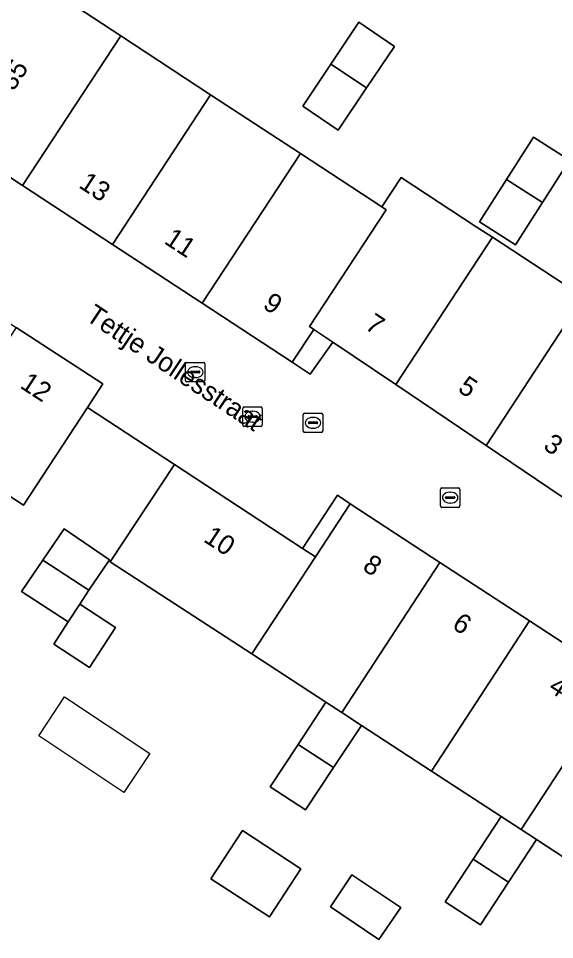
# Model space of a CAD drawing. Extents: x 159279 to 160377, y 384531 to 385888.
# Drawn here: x 159618.89 to 159646.49, y 385192.01 to 385239.48 of the extents above; entities that cross this region are included whole.
import ezdxf

# ---------------------------------------------------------------- set-up
doc = ezdxf.new("R2010")
doc.units = 0
for name, color, linetype in [('IMGEO_Erf', 7, 'Continuous'), ('IMGEO_Groenvoorziening', 7, 'Continuous'), ('IMGEO_Kolk', 7, 'Continuous'), ('IMGEO_Muur', 7, 'Continuous'), ('IMGEO_Openbare_ruimte_label', 7, 'Continuous'), ('IMGEO_Pand', 7, 'Continuous'), ('IMGEO_Pand_nummerreeks', 7, 'Continuous'), ('IMGEO_Pand_vergunning_verleend', 7, 'Continuous'), ('IMGEO_Rioolput', 7, 'Continuous'), ('IMGEO_Voetpad_open', 7, 'Continuous')]:
    doc.layers.add(name, color=color, linetype=linetype)

msp = doc.modelspace()

# ---------------------------------------------------------------- linework, layer by layer
at = {"layer": 'IMGEO_Erf'}
for points in [[(159647.111, 385266.887), (159644.099, 385262.292), (159641.088, 385257.698), (159638.076, 385253.104), (159635.065, 385248.509), (159632.053, 385243.915), (159624.382, 385248.977), (159623.674, 385247.909), (159619.542, 385241.615), (159624.157, 385238.586), (159628.785, 385235.549), (159633.414, 385232.511), (159637.601, 385229.763), (159638.602, 385231.279), (159642.462, 385228.747), (159643.294, 385228.201), (159647.987, 385225.124)], [(159649.388, 385194.664), (159645.567, 385197.158), (159644.122, 385194.958), (159642.678, 385192.761), (159640.858, 385193.959), (159642.3, 385196.155), (159643.741, 385198.35), (159640.151, 385200.693), (159636.544, 385203.047), (159635.11, 385200.868), (159633.675, 385198.688), (159631.855, 385199.886), (159633.29, 385202.065), (159634.721, 385204.237), (159630.899, 385206.732), (159623.621, 385211.482), (159626.926, 385216.485), (159622.443, 385219.423), (159619.159, 385214.394), (159614.674, 385217.321)]]:
    msp.add_lwpolyline(points, dxfattribs=at)
for points in [[(159633.538, 385234.96), (159634.977, 385237.121), (159636.415, 385239.281), (159638.259, 385238.03), (159636.816, 385235.895), (159635.351, 385233.727)], [(159642.623, 385229), (159644.011, 385231.181), (159645.398, 385233.361), (159647.257, 385232.178), (159645.868, 385229.999), (159644.479, 385227.819)], [(159619.046, 385209.947), (159620.147, 385211.557), (159621.249, 385213.174), (159623.582, 385211.583), (159622.514, 385210.014), (159622.05, 385209.298), (159623.895, 385208.091), (159622.549, 385206.034), (159620.713, 385207.235), (159621.454, 385208.378)], [(159628.792, 385195.137), (159630.421, 385197.624), (159633.436, 385195.659), (159631.82, 385193.176)], [(159634.958, 385193.694), (159636.058, 385195.339), (159638.57, 385193.655), (159637.451, 385192.006)]]:
    msp.add_lwpolyline(points, close=True, dxfattribs=at)
at = {"layer": 'IMGEO_Groenvoorziening'}
for points in [[(159635.076, 385222.79), (159634.094, 385223.454), (159632.985, 385221.763), (159633.753, 385221.252), (159633.911, 385221.147)], [(159635.964, 385214.459), (159635.324, 385214.914), (159633.512, 385212.169), (159634.177, 385211.733)]]:
    msp.add_lwpolyline(points, close=True, dxfattribs=at)
at = {"layer": 'IMGEO_Kolk'}
for p, q in [((159627.493, 385220.824), (159627.493, 385221.676)), ((159627.568, 385221.75), (159628.42, 385221.75)), ((159627.981, 385221.53), (159628.006, 385221.53)), ((159628.494, 385221.676), (159628.494, 385220.824)), ((159627.752, 385221.244), (159627.752, 385221.256)), ((159628.19, 385221.207), (159627.792, 385221.207)), ((159627.795, 385221.293), (159628.193, 385221.293)), ((159628.004, 385220.97), (159627.979, 385220.97)), ((159628.236, 385221.256), (159628.236, 385221.244)), ((159628.42, 385220.75), (159627.568, 385220.75)), ((159640.617, 385214.356), (159640.617, 385215.208)), ((159640.692, 385215.282), (159641.544, 385215.282)), ((159641.618, 385215.208), (159641.618, 385214.356)), ((159640.876, 385214.776), (159640.876, 385214.788)), ((159641.314, 385214.739), (159640.916, 385214.739)), ((159640.919, 385214.825), (159641.317, 385214.825)), ((159641.105, 385215.062), (159641.13, 385215.062)), ((159641.36, 385214.788), (159641.36, 385214.776)), ((159641.544, 385214.282), (159640.692, 385214.282)), ((159641.128, 385214.502), (159641.103, 385214.502))]:
    msp.add_line(p, q, dxfattribs=at)
for points in [[(159627.493, 385220.824), (159627.493, 385221.676)], [(159627.568, 385221.75), (159628.42, 385221.75)], [(159628.494, 385221.676), (159628.494, 385220.824)], [(159628.42, 385220.75), (159627.568, 385220.75)], [(159640.617, 385214.356), (159640.617, 385215.208)], [(159640.692, 385215.282), (159641.544, 385215.282)], [(159641.618, 385215.208), (159641.618, 385214.356)], [(159641.544, 385214.282), (159640.692, 385214.282)]]:
    msp.add_lwpolyline(points, dxfattribs=at)
for centre, radius, start, end in [((159627.57, 385221.674), 0.0765, 91.552, 178.448), ((159627.57, 385221.674), 0.0765, 91.552, 178.448), ((159628.418, 385221.674), 0.0765, 1.552, 88.448), ((159628.418, 385221.674), 0.0765, 1.552, 88.448), ((159627.792, 385221.253), 0.0403, 85.8775, 175.7526), ((159627.789, 385221.243), 0.0366, 178.938, 274.7102), ((159628.193, 385221.25), 0.043, 264.8664, 352.4533), ((159628.197, 385221.255), 0.0386, 1.7309, 96.639), ((159627.57, 385220.826), 0.0765, 181.552, 268.448), ((159627.57, 385220.826), 0.0765, 181.552, 268.448), ((159628.418, 385220.826), 0.0765, 271.552, 358.448), ((159628.418, 385220.826), 0.0765, 271.552, 358.448), ((159640.694, 385215.206), 0.0765, 91.552, 178.448), ((159640.694, 385215.206), 0.0765, 91.552, 178.448), ((159641.542, 385215.206), 0.0765, 1.552, 88.448), ((159641.542, 385215.206), 0.0765, 1.552, 88.448), ((159640.916, 385214.785), 0.0403, 85.8775, 175.7526), ((159640.913, 385214.775), 0.0366, 178.938, 274.7102), ((159641.317, 385214.782), 0.043, 264.8664, 352.4533), ((159641.321, 385214.787), 0.0386, 1.7309, 96.639), ((159640.694, 385214.358), 0.0765, 181.552, 268.448), ((159640.694, 385214.358), 0.0765, 181.552, 268.448), ((159641.542, 385214.358), 0.0765, 271.552, 358.448), ((159641.542, 385214.358), 0.0765, 271.552, 358.448)]:
    msp.add_arc(centre, radius, start, end, dxfattribs=at)
for centre, major_axis, ratio, start_param, end_param in [((159627.98, 385221.25), (-0.387, 0.002), 0.722429, 4.712389, 7.853982), ((159628.005, 385221.25), (-0.39, 0.002), 0.717154, 1.570796, 4.712389), ((159641.104, 385214.782), (-0.387, 0.002), 0.722429, 4.712389, 7.853982), ((159641.129, 385214.782), (-0.39, 0.002), 0.717154, 1.570796, 4.712389)]:
    msp.add_ellipse(centre, major_axis=major_axis, ratio=ratio, start_param=start_param, end_param=end_param, dxfattribs=at)
at = {"layer": 'IMGEO_Muur'}
msp.add_lwpolyline([(159626.926, 385216.485), (159622.443, 385219.423)], dxfattribs=at)
at = {"layer": 'IMGEO_Pand'}
for points in [[(159624.157, 385238.586), (159619.542, 385241.615), (159614.468, 385233.909), (159619.097, 385230.873)], [(159636.415, 385239.281), (159634.977, 385237.121), (159636.816, 385235.895), (159638.259, 385238.03)], [(159628.785, 385235.549), (159624.157, 385238.586), (159619.097, 385230.873), (159623.727, 385227.836)], [(159636.816, 385235.895), (159634.977, 385237.121), (159633.538, 385234.96), (159635.351, 385233.727)], [(159633.414, 385232.511), (159628.785, 385235.549), (159623.727, 385227.836), (159628.356, 385224.799)], [(159647.257, 385232.178), (159645.398, 385233.361), (159644.011, 385231.181), (159645.868, 385229.999)], [(159637.818, 385229.617), (159637.601, 385229.763), (159633.414, 385232.511), (159628.356, 385224.799), (159632.985, 385221.763), (159634.094, 385223.454), (159633.878, 385223.601)], [(159643.294, 385228.201), (159642.462, 385228.747), (159638.602, 385231.279), (159637.601, 385229.763), (159637.818, 385229.617), (159633.878, 385223.601), (159634.094, 385223.454), (159635.076, 385222.79), (159638.314, 385220.606)], [(159645.868, 385229.999), (159644.011, 385231.181), (159642.623, 385229), (159644.479, 385227.819)], [(159647.987, 385225.124), (159643.294, 385228.201), (159638.314, 385220.606), (159642.966, 385217.467)], [(159652.68, 385222.046), (159647.987, 385225.124), (159642.966, 385217.467), (159647.519, 385214.396)], [(159622.443, 385219.423), (159623.239, 385220.64), (159618.782, 385223.552), (159614.674, 385217.321), (159619.159, 385214.394)], [(159633.512, 385212.169), (159626.926, 385216.485), (159623.621, 385211.482), (159630.899, 385206.732), (159634.177, 385211.733)], [(159640.582, 385211.445), (159635.964, 385214.459), (159634.177, 385211.733), (159630.899, 385206.732), (159634.721, 385204.237), (159635.533, 385203.707)], [(159621.249, 385213.174), (159620.147, 385211.557), (159622.514, 385210.014), (159623.582, 385211.583)], [(159620.147, 385211.557), (159619.046, 385209.947), (159621.454, 385208.378), (159622.05, 385209.298), (159622.514, 385210.014)], [(159645.201, 385208.431), (159640.582, 385211.445), (159635.533, 385203.707), (159636.544, 385203.047), (159640.151, 385200.693)], [(159622.05, 385209.298), (159621.454, 385208.378), (159620.713, 385207.235), (159622.549, 385206.034), (159623.895, 385208.091)], [(159649.819, 385205.416), (159645.201, 385208.431), (159640.151, 385200.693), (159643.741, 385198.35), (159644.769, 385197.679)], [(159654.438, 385202.402), (159649.819, 385205.416), (159644.769, 385197.679), (159645.567, 385197.158), (159649.388, 385194.664)], [(159636.544, 385203.047), (159635.533, 385203.707), (159634.721, 385204.237), (159633.29, 385202.065), (159635.11, 385200.868)], [(159635.11, 385200.868), (159633.29, 385202.065), (159631.855, 385199.886), (159633.675, 385198.688)], [(159645.567, 385197.158), (159644.769, 385197.679), (159643.741, 385198.35), (159642.3, 385196.155), (159644.122, 385194.958)], [(159628.792, 385195.137), (159631.82, 385193.176), (159633.436, 385195.659), (159630.421, 385197.624)], [(159644.122, 385194.958), (159642.3, 385196.155), (159640.858, 385193.959), (159642.678, 385192.761)], [(159634.958, 385193.694), (159637.451, 385192.006), (159638.57, 385193.655), (159636.058, 385195.339)]]:
    msp.add_lwpolyline(points, close=True, dxfattribs=at)
at = {"layer": 'IMGEO_Pand_vergunning_verleend'}
msp.add_lwpolyline([(159619.934, 385202.509), (159621.267, 385204.517), (159625.658, 385201.601), (159624.324, 385199.593)], close=True, dxfattribs=at)
at = {"layer": 'IMGEO_Rioolput'}
for p, q in [((159630.517, 385219.457), (159631.369, 385219.457)), ((159630.442, 385218.531), (159630.442, 385219.383)), ((159630.744, 385219), (159631.142, 385219)), ((159630.93, 385219.237), (159630.955, 385219.237)), ((159631.443, 385219.383), (159631.443, 385218.531)), ((159633.555, 385218.212), (159633.555, 385219.064)), ((159633.63, 385219.138), (159634.482, 385219.138)), ((159634.556, 385219.064), (159634.556, 385218.212)), ((159630.701, 385218.951), (159630.701, 385218.963)), ((159631.139, 385218.914), (159630.741, 385218.914)), ((159630.953, 385218.677), (159630.928, 385218.677)), ((159631.185, 385218.963), (159631.185, 385218.951)), ((159633.814, 385218.632), (159633.814, 385218.644)), ((159634.252, 385218.595), (159633.854, 385218.595)), ((159633.857, 385218.681), (159634.255, 385218.681)), ((159634.043, 385218.918), (159634.068, 385218.918)), ((159634.298, 385218.644), (159634.298, 385218.632)), ((159631.369, 385218.457), (159630.517, 385218.457)), ((159634.482, 385218.138), (159633.63, 385218.138)), ((159634.066, 385218.358), (159634.041, 385218.358))]:
    msp.add_line(p, q, dxfattribs=at)
for points in [[(159630.517, 385219.457), (159631.369, 385219.457)], [(159630.442, 385218.531), (159630.442, 385219.383)], [(159631.443, 385219.383), (159631.443, 385218.531)], [(159633.555, 385218.212), (159633.555, 385219.064)], [(159633.63, 385219.138), (159634.482, 385219.138)], [(159634.556, 385219.064), (159634.556, 385218.212)], [(159631.369, 385218.457), (159630.517, 385218.457)], [(159634.482, 385218.138), (159633.63, 385218.138)]]:
    msp.add_lwpolyline(points, dxfattribs=at)
for centre, radius, start, end in [((159630.519, 385219.381), 0.0765, 91.552, 178.448), ((159630.519, 385219.381), 0.0765, 91.552, 178.448), ((159631.367, 385219.381), 0.0765, 1.552, 88.448), ((159631.367, 385219.381), 0.0765, 1.552, 88.448), ((159630.741, 385218.96), 0.0403, 85.8775, 175.7526), ((159631.146, 385218.962), 0.0386, 1.7309, 96.639), ((159633.632, 385219.062), 0.0765, 91.552, 178.448), ((159633.632, 385219.062), 0.0765, 91.552, 178.448), ((159634.48, 385219.062), 0.0765, 1.552, 88.448), ((159634.48, 385219.062), 0.0765, 1.552, 88.448), ((159630.519, 385218.533), 0.0765, 181.552, 268.448), ((159630.519, 385218.533), 0.0765, 181.552, 268.448), ((159630.738, 385218.95), 0.0366, 178.938, 274.7102), ((159631.142, 385218.957), 0.043, 264.8664, 352.4533), ((159631.367, 385218.533), 0.0765, 271.552, 358.448), ((159631.367, 385218.533), 0.0765, 271.552, 358.448), ((159633.854, 385218.641), 0.0403, 85.8775, 175.7526), ((159633.851, 385218.631), 0.0366, 178.938, 274.7102), ((159634.255, 385218.638), 0.043, 264.8664, 352.4533), ((159634.259, 385218.643), 0.0386, 1.7309, 96.639), ((159633.632, 385218.214), 0.0765, 181.552, 268.448), ((159633.632, 385218.214), 0.0765, 181.552, 268.448), ((159634.48, 385218.214), 0.0765, 271.552, 358.448), ((159634.48, 385218.214), 0.0765, 271.552, 358.448)]:
    msp.add_arc(centre, radius, start, end, dxfattribs=at)
for centre, major_axis, ratio, start_param, end_param in [((159630.929, 385218.957), (-0.387, 0.002), 0.722429, 4.712389, 7.853982), ((159630.954, 385218.957), (-0.39, 0.002), 0.717154, 1.570796, 4.712389), ((159634.042, 385218.638), (-0.387, 0.002), 0.722429, 4.712389, 7.853982), ((159634.067, 385218.638), (-0.39, 0.002), 0.717154, 1.570796, 4.712389)]:
    msp.add_ellipse(centre, major_axis=major_axis, ratio=ratio, start_param=start_param, end_param=end_param, dxfattribs=at)
at = {"layer": 'IMGEO_Voetpad_open'}
msp.add_lwpolyline([(159647.519, 385214.396), (159642.966, 385217.467), (159638.314, 385220.606), (159635.076, 385222.79), (159633.911, 385221.147), (159633.753, 385221.252), (159632.985, 385221.763), (159628.356, 385224.799), (159623.727, 385227.836), (159619.097, 385230.873), (159614.468, 385233.909), (159611.013, 385228.628), (159616.538, 385225.018), (159618.782, 385223.552), (159623.239, 385220.64), (159622.443, 385219.423), (159626.926, 385216.485), (159633.512, 385212.169), (159635.324, 385214.914), (159635.964, 385214.459), (159640.582, 385211.445), (159645.201, 385208.431), (159649.819, 385205.416)], dxfattribs=at)

# ---------------------------------------------------------------- texts
at = {"layer": 'IMGEO_Openbare_ruimte_label'}
msp.add_text('Tettje Jollesstraat', height=1, rotation=326.3735, dxfattribs=at).set_placement((159622.293, 385223.971))
at = {"layer": 'IMGEO_Pand_nummerreeks'}
for s, rotation, p in [('35', 56.6369, (159618.63, 385235.685)), ('13', 326.7398, (159621.944, 385230.8)), ('11', 326.7341, (159626.341, 385227.915)), ('9', 326.7398, (159631.417, 385224.585)), ('7', 326.0007, (159636.676, 385223.52)), ('12', 326.8429, (159618.917, 385220.477)), ('5', 325.9892, (159641.455, 385220.296)), ('3', 326.0007, (159645.853, 385217.329)), ('10', 326.7627, (159628.366, 385212.553)), ('8', 326.8716, (159636.548, 385211.092)), ('6', 326.8773, (159641.16, 385208.082)), ('4', 326.8601, (159646.119, 385204.847))]:
    msp.add_text(s, height=1, rotation=rotation, dxfattribs=at).set_placement(p)

doc.saveas('drawing.dxf')
